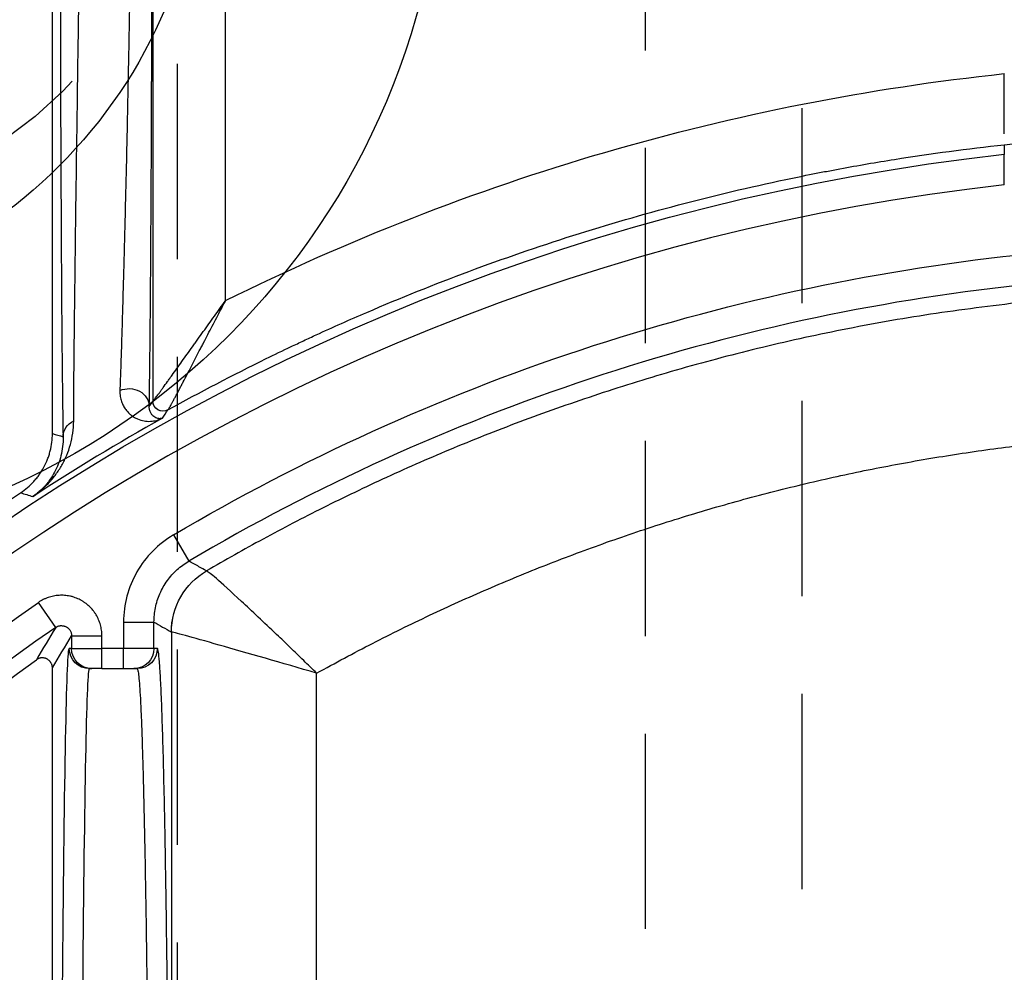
# Model space of a CAD drawing. Extents: x 2651 to 7771, y -1163 to 1075.
# Tile 351 of 490: x 5248 to 5260, y 273 to 285. Entities that reach past the tile are written whole.
import ezdxf

# ---------------------------------------------------------------- set-up
doc = ezdxf.new("R2010")
doc.units = 0
doc.header["$LTSCALE"] = 10
doc.linetypes.add('HIDDEN', pattern=[0.375, 0.25, -0.125])
doc.layers.get('0').update_dxf_attribs({"linetype": 'CONTINUOUS'})
doc.layers.get('Defpoints').update_dxf_attribs({"linetype": 'CONTINUOUS'})
for name, color, linetype in [('1', 7, 'CONTINUOUS'), ('15', 7, 'CONTINUOUS'), ('97', 7, 'CONTINUOUS'), ('COOL', 150, 'HIDDEN'), ('DIM', 3, 'CONTINUOUS'), ('LAYER_094', 7, 'CONTINUOUS')]:
    doc.layers.add(name, color=color, linetype=linetype)
doc.styles.get("Standard").update_dxf_attribs({"font": 'romans.shx'})
doc.dimstyles.new('MM& INCH5', dxfattribs={"dimtxt": 5, "dimasz": 2.5, "dimexe": 1, "dimexo": 0.5, "dimtad": 0, "dimrnd": 1.38778e-17, "dimzin": 9, "dimdsep": 46, "dimtxsty": 'Standard', "dimblk": 'CLOSED', "dimcen": 0, "dimclrd": 3, "dimclre": 3, "dimclrt": 3, "dimazin": 2, "dimtfac": 0.75, "dimtofl": 0, "dimtmove": 0, "dimatfit": 3, "dimfxl": 0, "dimtolj": 1, "dimarcsym": 0})

# ---------------------------------------------------------------- blocks, each defined once
blk = doc.blocks.new('DFSF')
at = {"layer": '1', "color": 7, "linetype": 'Continuous'}
for p, q in [((1247.177, 511.076), (1247.177, 526.911)), ((1247.177, 464.844), (1247.177, 508.076)), ((1247.652, 508.067), (1247.681, 508.067)), ((1247.811, 508.067), (1247.681, 508.067)), ((1247.811, 508.067), (1248.088, 508.067)), ((1248.088, 508.067), (1248.218, 508.067)), ((1248.218, 508.067), (1248.261, 508.067))]:
    blk.add_line(p, q, dxfattribs=at)
at = {"layer": '1', "color": 252, "linetype": 'Continuous'}
for p, q in [((1248.464, 526.496), (1248.464, 511.492)), ((1249.394, 512.778), (1249.394, 525.21)), ((1248.726, 509.778), (1248.923, 509.444)), ((1247.219, 508.594), (1246.998, 508.914)), ((1248.088, 508.663), (1248.088, 508.326)), ((1248.088, 508.663), (1248.477, 508.663)), ((1248.477, 508.326), (1248.477, 508.663)), ((1247.422, 508.488), (1247.422, 508.326)), ((1247.422, 508.488), (1247.811, 508.488)), ((1247.811, 508.326), (1247.811, 508.488)), ((1248.7, 508.535), (1248.7, 464.141)), ((1247.422, 508.326), (1247.393, 508.326)), ((1247.422, 508.326), (1247.811, 508.326)), ((1248.088, 508.326), (1247.811, 508.326)), ((1247.811, 508.067), (1247.811, 508.326)), ((1248.477, 508.326), (1248.088, 508.326)), ((1248.088, 508.067), (1248.088, 508.326)), ((1248.52, 508.326), (1248.477, 508.326)), ((1250.561, 464.655), (1250.561, 508.008))]:
    blk.add_line(p, q, dxfattribs=at)
at = {"layer": '1', "color": 252, "linetype": 'Continuous', "extrusion": (0, 0, -1)}
for radius, start, end in [(28.303, 21.8464, 83.7691), (27.004, 59.4794, 83.8121), (27.205, 13.7396, 55.4175)]:
    blk.add_arc((-1262.44, 486.516), radius, start, end, dxfattribs=at)
at = {"layer": '1', "color": 252, "linetype": 'Continuous'}
for radius, start, end in [(27.914, 96.318, 158.1536), (26.615, 96.1879, 120.5206), (28.371, 119.2289, 123.1511), (26.817, 124.5825, 166.2604)]:
    blk.add_arc((1262.44, 486.516), radius, start, end, dxfattribs=at)
at = {"layer": '1', "color": 110, "linetype": 'Continuous', "extrusion": (0, 0, -1)}
blk.add_arc((-1262.44, 486.516), 27.004, 59.4794, 83.8121, dxfattribs=at)
at = {"layer": '1', "color": 7, "linetype": 'Continuous', "extrusion": (0, 0, -1)}
for radius, start, end in [(28.499, 23.1464, 56.6401), (26.62, 13.3184, 54.4749)]:
    blk.add_arc((-1262.44, 486.516), radius, start, end, dxfattribs=at)
at = {"layer": '1', "color": 252, "linetype": 'Continuous', "extrusion": (0, 0, -1)}
for centre, major_axis, ratio, start_param, end_param in [((1262.458, 486.516), (29.332, 0), 1, 4.250797, 4.606841), ((1248.158, 511.423), (0.259, -0.004), 0.884561, 4.227492, 6.264475), ((1354.206, 485.58), (113.923, -1.337), 0.592064, 3.514878, 3.515984), ((1248.593, 511.492), (0.107, -0.073), 0.99988, 0.466989, 2.543887), ((1248.594, 511.493), (-0.076, 0.105), 0.998393, 3.265095, 5.341099), ((1247.572, 511.035), (-0.259, -0.004), 0.892244, 0.019327, 1.091117), ((1226.744, 486.51), (45.754, 0.004), 0.600049, 5.175368, 5.178699), ((1249.607, 508.535), (-0.452, -0.786), 0.999886, 1.049295, 2.092298), ((1249.607, 508.535), (0, 0.907), 0.99966, 4.712389, 5.75535), ((1348.798, 486.516), (107.787, 0), 0.600012, 3.481465, 3.488228), ((1247.393, 495.113), (0, 13.213), 0.008727, 4.712389, 6.283185), ((1247.652, 508.326), (0, 0.259), 0.999962, 3.141593, 4.712389), ((1247.681, 508.326), (0, 0.259), 0.999962, 3.141593, 4.712389), ((1248.218, 508.326), (0, -0.259), 0.999914, 4.712389, 6.283185), ((1248.261, 508.326), (0, -0.259), 0.999914, 4.712389, 6.283185)]:
    blk.add_ellipse(centre, major_axis=major_axis, ratio=ratio, start_param=start_param, end_param=end_param, dxfattribs=at)
at = {"layer": '1', "color": 7, "linetype": 'Continuous', "extrusion": (0, 0, -1)}
blk.add_ellipse((1247.652, 495.113), major_axis=(0, 12.954), ratio=0.008901, start_param=4.712389, end_param=6.283185, dxfattribs=at)
at = {"layer": '1', "color": 7, "linetype": 'Continuous'}
for points, knots in [([(1248.193, 518.304), (1248.19, 518.135), (1248.185, 517.798), (1248.177, 517.299), (1248.168, 516.804), (1248.159, 516.315), (1248.153, 515.993), (1248.149, 515.792), (1248.148, 515.752), (1248.147, 515.692), (1248.147, 515.672), (1248.146, 515.632), (1248.144, 515.533), (1248.142, 515.434), (1248.137, 515.2), (1248.131, 514.893), (1248.121, 514.447), (1248.114, 514.161), (1248.107, 513.879), (1248.104, 513.741), (1248.098, 513.538), (1248.097, 513.471), (1248.094, 513.372), (1248.093, 513.339), (1248.091, 513.274), (1248.087, 513.112), (1248.079, 512.833), (1248.073, 512.603), (1248.066, 512.382), (1248.063, 512.276), (1248.056, 512.073), (1248.053, 511.977), (1248.05, 511.874), (1248.049, 511.862), (1248.048, 511.84), (1248.048, 511.829), (1248.047, 511.795), (1248.044, 511.73), (1248.042, 511.668), (1248.041, 511.628)], [0, 0, 0, 0, 0.0625, 0.125, 0.1875, 0.25, 0.3125, 0.3125, 0.328125, 0.328125, 0.335938, 0.335938, 0.34375, 0.375, 0.375, 0.4375, 0.5, 0.5625, 0.5625, 0.625, 0.625, 0.65625, 0.65625, 0.671875, 0.671875, 0.6875, 0.75, 0.8125, 0.8125, 0.875, 0.875, 0.9375, 0.9375, 0.945312, 0.945312, 0.953125, 0.953125, 0.96875, 1, 1, 1, 1]), ([(1247.449, 511.238), (1247.449, 511.317), (1247.45, 511.401), (1247.451, 511.581), (1247.451, 511.677), (1247.453, 511.878), (1247.455, 512.09), (1247.458, 512.323), (1247.459, 512.474), (1247.46, 512.52), (1247.46, 512.567), (1247.461, 512.598), (1247.461, 512.614), (1247.462, 512.693), (1247.463, 512.757), (1247.465, 512.951), (1247.467, 513.084), (1247.47, 513.357), (1247.474, 513.636), (1247.477, 513.927), (1247.48, 514.151), (1247.482, 514.264), (1247.484, 514.398), (1247.485, 514.455), (1247.485, 514.494), (1247.485, 514.513), (1247.488, 514.688), (1247.49, 514.845), (1247.495, 515.161), (1247.499, 515.481), (1247.506, 515.969), (1247.511, 516.301), (1247.515, 516.552), (1247.517, 516.678), (1247.519, 516.805), (1247.52, 516.89), (1247.521, 516.933), (1247.524, 517.145), (1247.526, 517.316), (1247.53, 517.53), (1247.53, 517.573), (1247.531, 517.659), (1247.533, 517.788), (1247.535, 517.916), (1247.537, 518.002)], [0, 0, 0, 0, 0.0625, 0.0625, 0.125, 0.125, 0.1875, 0.25, 0.25, 0.265625, 0.273437, 0.273437, 0.28125, 0.28125, 0.3125, 0.3125, 0.375, 0.375, 0.4375, 0.5, 0.5, 0.53125, 0.546875, 0.554688, 0.554688, 0.5625, 0.5625, 0.625, 0.625, 0.6875, 0.75, 0.8125, 0.8125, 0.84375, 0.859375, 0.859375, 0.875, 0.875, 0.9375, 0.9375, 0.953125, 0.953125, 0.96875, 1, 1, 1, 1]), ([(1259.368, 514.916), (1259.368, 514.921), (1259.368, 514.926), (1259.368, 514.939), (1259.368, 514.952), (1259.368, 514.966), (1259.368, 514.975), (1259.368, 514.98), (1259.368, 515.004), (1259.368, 515.044), (1259.368, 515.109), (1259.368, 515.157), (1259.368, 515.188), (1259.368, 515.194), (1259.368, 515.207), (1259.368, 515.213), (1259.368, 515.232), (1259.368, 515.271), (1259.368, 515.338), (1259.368, 515.393), (1259.368, 515.436), (1259.368, 515.45), (1259.368, 515.479), (1259.368, 515.493), (1259.368, 515.537), (1259.368, 515.596), (1259.368, 515.655), (1259.368, 515.685)], [0, 0, 0, 0, 0.029196, 0.029196, 0.077736, 0.102006, 0.102006, 0.126277, 0.126277, 0.223357, 0.320437, 0.417518, 0.417518, 0.441788, 0.441788, 0.466058, 0.466058, 0.514598, 0.611678, 0.708759, 0.708759, 0.757299, 0.757299, 0.805839, 0.805839, 0.90292, 1, 1, 1, 1]), ([(1248.657, 511.379), (1249.071, 511.609), (1249.49, 511.827), (1250.021, 512.088), (1250.127, 512.139), (1250.287, 512.215), (1250.341, 512.24), (1250.448, 512.291), (1250.716, 512.415), (1250.985, 512.535), (1251.635, 512.814), (1252.508, 513.164), (1253.838, 513.623), (1255.191, 514.015), (1256.107, 514.232), (1256.684, 514.354), (1256.857, 514.389), (1257.031, 514.423), (1257.147, 514.445), (1257.205, 514.456), (1257.496, 514.51), (1257.729, 514.55), (1258.429, 514.662), (1258.898, 514.724), (1259.368, 514.775)], [0, 0, 0, 0, 0.125, 0.125, 0.15625, 0.15625, 0.171875, 0.171875, 0.1875, 0.25, 0.25, 0.375, 0.5, 0.625, 0.75, 0.75, 0.78125, 0.796875, 0.796875, 0.8125, 0.8125, 0.875, 0.875, 1, 1, 1, 1]), ([(1259.368, 514.26), (1259.368, 514.304), (1259.368, 514.349), (1259.368, 514.39), (1259.368, 514.432), (1259.368, 514.471), (1259.368, 514.506), (1259.368, 514.54), (1259.368, 514.57), (1259.368, 514.593), (1259.368, 514.616), (1259.368, 514.633), (1259.368, 514.637), (1259.368, 514.642), (1259.368, 514.647), (1259.368, 514.651)], [0, 0, 0, 0, 0.217528, 0.217528, 0.217528, 0.435094, 0.435094, 0.435094, 0.652047, 0.652047, 0.652047, 0.867739, 0.867739, 0.867739, 1, 1, 1, 1]), ([(1248.465, 511.493), (1248.469, 511.496), (1248.472, 511.5), (1248.475, 511.503), (1248.48, 511.51), (1248.483, 511.513), (1248.486, 511.518), (1248.489, 511.521), (1248.496, 511.53), (1248.507, 511.545), (1248.526, 511.57), (1248.54, 511.589), (1248.549, 511.601), (1248.552, 511.605), (1248.555, 511.61), (1248.561, 511.618), (1248.575, 511.637), (1248.587, 511.654), (1248.613, 511.69), (1248.631, 511.715), (1248.66, 511.755), (1248.67, 511.768), (1248.684, 511.789), (1248.689, 511.796), (1248.699, 511.81), (1248.725, 511.845), (1248.751, 511.881), (1248.793, 511.94), (1248.814, 511.97), (1248.858, 512.031), (1248.88, 512.062), (1248.924, 512.124), (1248.947, 512.156), (1248.981, 512.204), (1248.993, 512.22), (1249.016, 512.252), (1249.051, 512.301), (1249.109, 512.382), (1249.18, 512.48), (1249.227, 512.546), (1249.275, 512.612), (1249.298, 512.645), (1249.346, 512.712), (1249.37, 512.745), (1249.394, 512.778)], [0, 0, 0, 0, 0.03125, 0.0625, 0.0625, 0.078125, 0.078125, 0.09375, 0.09375, 0.125, 0.15625, 0.1875, 0.1875, 0.195312, 0.195312, 0.203125, 0.21875, 0.25, 0.25, 0.3125, 0.3125, 0.34375, 0.34375, 0.359375, 0.359375, 0.375, 0.4375, 0.4375, 0.5, 0.5, 0.5625, 0.5625, 0.625, 0.625, 0.65625, 0.65625, 0.6875, 0.75, 0.8125, 0.875, 0.875, 0.9375, 0.9375, 1, 1, 1, 1]), ([(1248.657, 511.379), (1248.66, 511.383), (1248.663, 511.387), (1248.665, 511.391), (1248.67, 511.398), (1248.672, 511.402), (1248.675, 511.407), (1248.677, 511.411), (1248.683, 511.42), (1248.691, 511.436), (1248.706, 511.463), (1248.718, 511.484), (1248.725, 511.497), (1248.727, 511.501), (1248.73, 511.506), (1248.734, 511.515), (1248.745, 511.536), (1248.755, 511.555), (1248.776, 511.593), (1248.79, 511.621), (1248.813, 511.664), (1248.821, 511.679), (1248.832, 511.701), (1248.836, 511.709), (1248.844, 511.724), (1248.864, 511.762), (1248.885, 511.801), (1248.918, 511.865), (1248.935, 511.898), (1248.969, 511.964), (1248.987, 511.998), (1249.022, 512.066), (1249.04, 512.1), (1249.067, 512.152), (1249.077, 512.17), (1249.095, 512.205), (1249.122, 512.258), (1249.168, 512.346), (1249.224, 512.453), (1249.281, 512.561), (1249.318, 512.633), (1249.347, 512.688), (1249.356, 512.706), (1249.375, 512.742), (1249.385, 512.76), (1249.394, 512.778)], [0, 0, 0, 0, 0.03125, 0.0625, 0.0625, 0.078125, 0.078125, 0.09375, 0.09375, 0.125, 0.15625, 0.1875, 0.1875, 0.195313, 0.195313, 0.203125, 0.21875, 0.25, 0.25, 0.3125, 0.3125, 0.34375, 0.34375, 0.359375, 0.359375, 0.375, 0.4375, 0.4375, 0.5, 0.5, 0.5625, 0.5625, 0.625, 0.625, 0.65625, 0.65625, 0.6875, 0.75, 0.8125, 0.875, 0.9375, 0.9375, 0.96875, 0.96875, 1, 1, 1, 1]), ([(1248.041, 511.628), (1248.04, 511.614), (1248.04, 511.601), (1248.042, 511.576), (1248.043, 511.564), (1248.049, 511.529), (1248.054, 511.507), (1248.068, 511.467), (1248.076, 511.448), (1248.09, 511.423), (1248.095, 511.414), (1248.105, 511.399), (1248.11, 511.391), (1248.127, 511.369), (1248.138, 511.356), (1248.162, 511.332), (1248.174, 511.321), (1248.2, 511.301), (1248.226, 511.283), (1248.253, 511.27), (1248.294, 511.252), (1248.322, 511.244), (1248.378, 511.234), (1248.405, 511.232), (1248.446, 511.234), (1248.46, 511.235), (1248.486, 511.24), (1248.499, 511.242), (1248.525, 511.249), (1248.544, 511.256), (1248.565, 511.265), (1248.576, 511.27), (1248.58, 511.272), (1248.586, 511.275)], [0, 0, 0, 0, 0.03125, 0.03125, 0.0625, 0.0625, 0.125, 0.125, 0.1875, 0.1875, 0.21875, 0.21875, 0.25, 0.25, 0.3125, 0.3125, 0.375, 0.375, 0.4375, 0.5, 0.5, 0.625, 0.625, 0.75, 0.75, 0.8125, 0.8125, 0.875, 0.875, 0.9375, 0.96875, 0.984375, 1, 1, 1, 1]), ([(1248.587, 511.275), (1248.583, 511.273), (1248.578, 511.272), (1248.572, 511.27), (1248.567, 511.269), (1248.56, 511.268), (1248.556, 511.267), (1248.548, 511.267), (1248.544, 511.267), (1248.531, 511.268), (1248.523, 511.27), (1248.506, 511.276), (1248.497, 511.279), (1248.48, 511.29), (1248.472, 511.296), (1248.455, 511.312), (1248.448, 511.321), (1248.437, 511.337), (1248.434, 511.343), (1248.428, 511.356), (1248.426, 511.363), (1248.421, 511.378), (1248.42, 511.386), (1248.418, 511.399), (1248.417, 511.408), (1248.417, 511.418), (1248.417, 511.423)], [0, 0, 0, 0, 0.0625, 0.0625, 0.125, 0.125, 0.1875, 0.1875, 0.25, 0.25, 0.375, 0.375, 0.5, 0.5, 0.625, 0.625, 0.75, 0.75, 0.8125, 0.8125, 0.875, 0.875, 0.9375, 0.9375, 0.96875, 1, 1, 1, 1]), ([(1246.925, 510.269), (1246.958, 510.292), (1246.99, 510.316), (1247.016, 510.337), (1247.068, 510.382), (1247.101, 510.413), (1247.14, 510.456), (1247.148, 510.464), (1247.163, 510.481), (1247.186, 510.508), (1247.207, 510.535), (1247.248, 510.591), (1247.274, 510.63), (1247.32, 510.712), (1247.341, 510.754), (1247.378, 510.843), (1247.394, 510.888), (1247.42, 510.983), (1247.43, 511.032), (1247.445, 511.133), (1247.449, 511.185), (1247.449, 511.238)], [0, 0, 0, 0, 0.0625, 0.125, 0.125, 0.25, 0.25, 0.28125, 0.28125, 0.3125, 0.375, 0.375, 0.5, 0.5, 0.625, 0.625, 0.75, 0.75, 0.875, 0.875, 1, 1, 1, 1]), ([(1246.768, 510.319), (1246.8, 510.34), (1246.86, 510.385), (1246.913, 510.436), (1246.951, 510.477), (1246.963, 510.492), (1246.981, 510.514), (1246.987, 510.521), (1246.998, 510.536), (1247.026, 510.574), (1247.07, 510.645), (1247.101, 510.713), (1247.118, 510.756), (1247.121, 510.765), (1247.128, 510.783), (1247.131, 510.792), (1247.139, 510.818), (1247.144, 510.836), (1247.158, 510.891), (1247.172, 510.964), (1247.177, 511.039), (1247.177, 511.076)], [0, 0, 0, 0, 0.125, 0.25, 0.25, 0.3125, 0.3125, 0.34375, 0.34375, 0.375, 0.5, 0.625, 0.625, 0.65625, 0.65625, 0.6875, 0.6875, 0.75, 0.75, 0.875, 1, 1, 1, 1]), ([(1247.313, 511.035), (1247.314, 510.992), (1247.312, 510.951), (1247.303, 510.87), (1247.295, 510.831), (1247.277, 510.756), (1247.265, 510.719), (1247.238, 510.649), (1247.207, 510.582), (1247.169, 510.52), (1247.138, 510.476), (1247.122, 510.455), (1247.106, 510.434), (1247.094, 510.421), (1247.088, 510.414), (1247.059, 510.381), (1247.034, 510.356), (1246.994, 510.322), (1246.974, 510.305), (1246.95, 510.287), (1246.939, 510.279), (1246.935, 510.276), (1246.931, 510.274), (1246.927, 510.271), (1246.924, 510.268)], [0, 0, 0, 0, 0.125, 0.125, 0.25, 0.25, 0.375, 0.375, 0.5, 0.625, 0.625, 0.6875, 0.71875, 0.71875, 0.75, 0.75, 0.875, 0.875, 0.9375, 0.96875, 0.984375, 0.992188, 0.992188, 1, 1, 1, 1]), ([(1247.219, 508.594), (1247.224, 508.598), (1247.229, 508.601), (1247.236, 508.604), (1247.24, 508.606), (1247.245, 508.608), (1247.253, 508.611), (1247.261, 508.614), (1247.269, 508.615), (1247.274, 508.616), (1247.279, 508.617), (1247.283, 508.617), (1247.291, 508.617), (1247.302, 508.617), (1247.314, 508.616), (1247.322, 508.614), (1247.326, 508.613), (1247.331, 508.611), (1247.339, 508.609), (1247.347, 508.605), (1247.355, 508.601), (1247.359, 508.599), (1247.363, 508.597), (1247.366, 508.594), (1247.373, 508.59), (1247.382, 508.582), (1247.39, 508.574), (1247.397, 508.565), (1247.4, 508.56), (1247.406, 508.55), (1247.409, 508.544), (1247.414, 508.534), (1247.416, 508.528), (1247.419, 508.517), (1247.421, 508.505), (1247.422, 508.494), (1247.422, 508.488)], [0, 0, 0, 0, 0.0625, 0.0625, 0.09375, 0.09375, 0.125, 0.1875, 0.1875, 0.21875, 0.21875, 0.25, 0.25, 0.3125, 0.375, 0.375, 0.40625, 0.40625, 0.4375, 0.5, 0.5, 0.53125, 0.53125, 0.5625, 0.5625, 0.625, 0.6875, 0.6875, 0.75, 0.75, 0.8125, 0.8125, 0.875, 0.875, 0.9375, 1, 1, 1, 1]), ([(1247.177, 508.076), (1247.177, 508.082), (1247.176, 508.094), (1247.173, 508.105), (1247.171, 508.113), (1247.17, 508.117), (1247.168, 508.122), (1247.165, 508.13), (1247.161, 508.138), (1247.157, 508.145), (1247.154, 508.149), (1247.151, 508.153), (1247.148, 508.156), (1247.144, 508.162), (1247.136, 508.171), (1247.126, 508.178), (1247.12, 508.183), (1247.116, 508.186), (1247.112, 508.188), (1247.104, 508.193), (1247.096, 508.196), (1247.088, 508.199), (1247.084, 508.2), (1247.079, 508.201), (1247.075, 508.202), (1247.067, 508.204), (1247.056, 508.205), (1247.044, 508.205), (1247.036, 508.205), (1247.031, 508.204), (1247.026, 508.204), (1247.017, 508.202), (1247.009, 508.2), (1247.001, 508.197), (1246.997, 508.195), (1246.993, 508.193), (1246.988, 508.191), (1246.982, 508.188), (1246.977, 508.185), (1246.972, 508.181)], [0, 0, 0, 0, 0.0625, 0.125, 0.125, 0.15625, 0.15625, 0.1875, 0.25, 0.25, 0.28125, 0.28125, 0.3125, 0.3125, 0.375, 0.4375, 0.4375, 0.46875, 0.46875, 0.5, 0.5625, 0.5625, 0.59375, 0.59375, 0.625, 0.625, 0.6875, 0.75, 0.75, 0.78125, 0.78125, 0.8125, 0.875, 0.875, 0.90625, 0.90625, 0.9375, 0.9375, 1, 1, 1, 1])]:
    blk.add_open_spline(points, degree=3, knots=knots, dxfattribs=at)
at = {"layer": '1', "color": 252, "linetype": 'Continuous'}
for points, knots in [([(1248.417, 511.423), (1248.418, 511.464), (1248.419, 511.527), (1248.42, 511.595), (1248.42, 511.629), (1248.42, 511.64), (1248.421, 511.663), (1248.422, 511.768), (1248.424, 511.879), (1248.426, 512.087), (1248.428, 512.305), (1248.432, 512.659), (1248.434, 512.914), (1248.435, 513.079), (1248.435, 513.129), (1248.436, 513.18), (1248.436, 513.214), (1248.436, 513.231), (1248.437, 513.316), (1248.437, 513.385), (1248.439, 513.593), (1248.439, 513.736), (1248.441, 514.025), (1248.443, 514.321), (1248.445, 514.78), (1248.446, 515.097), (1248.447, 515.339), (1248.447, 515.441), (1248.447, 515.543), (1248.448, 515.585), (1248.448, 515.605), (1248.448, 515.667), (1248.448, 515.874), (1248.449, 516.249), (1248.45, 516.754), (1248.451, 517.265), (1248.451, 517.781), (1248.452, 518.129), (1248.452, 518.304)], [0, 0, 0, 0, 0.03125, 0.046875, 0.046875, 0.054688, 0.054688, 0.0625, 0.125, 0.125, 0.1875, 0.25, 0.3125, 0.3125, 0.328125, 0.335938, 0.335938, 0.34375, 0.34375, 0.375, 0.375, 0.4375, 0.4375, 0.5, 0.5625, 0.625, 0.625, 0.65625, 0.664062, 0.664062, 0.671875, 0.671875, 0.6875, 0.75, 0.8125, 0.875, 0.9375, 1, 1, 1, 1]), ([(1247.278, 518.002), (1247.278, 517.825), (1247.278, 517.471), (1247.278, 517.118), (1247.278, 516.92), (1247.278, 516.898), (1247.278, 516.854), (1247.278, 516.788), (1247.279, 516.635), (1247.279, 516.505), (1247.279, 516.246), (1247.28, 515.903), (1247.281, 515.399), (1247.282, 515.069), (1247.283, 514.742), (1247.284, 514.58), (1247.285, 514.4), (1247.285, 514.381), (1247.285, 514.341), (1247.285, 514.281), (1247.286, 514.143), (1247.287, 514.027), (1247.288, 513.796), (1247.289, 513.496), (1247.291, 513.209), (1247.293, 512.928), (1247.294, 512.792), (1247.295, 512.592), (1247.296, 512.526), (1247.297, 512.429), (1247.297, 512.397), (1247.297, 512.333), (1247.299, 512.176), (1247.301, 511.908), (1247.304, 511.691), (1247.306, 511.484), (1247.308, 511.386), (1247.31, 511.202), (1247.311, 511.116), (1247.313, 511.035)], [0, 0, 0, 0, 0.0625, 0.125, 0.125, 0.132812, 0.132812, 0.140625, 0.15625, 0.1875, 0.1875, 0.25, 0.3125, 0.375, 0.375, 0.4375, 0.4375, 0.445312, 0.445312, 0.453125, 0.46875, 0.5, 0.5, 0.5625, 0.625, 0.625, 0.6875, 0.6875, 0.71875, 0.71875, 0.734375, 0.734375, 0.75, 0.8125, 0.875, 0.875, 0.9375, 0.9375, 1, 1, 1, 1]), ([(1259.595, 512.758), (1259.203, 512.71), (1258.432, 512.616), (1257.302, 512.414), (1256.215, 512.174), (1255.174, 511.898), (1254.178, 511.59), (1253.227, 511.256), (1252.323, 510.9), (1251.465, 510.525), (1250.652, 510.135), (1249.882, 509.736), (1249.391, 509.456), (1249.15, 509.318)], [0, 0, 0, 0, 0.106788, 0.2104, 0.310836, 0.408096, 0.50218, 0.593089, 0.680822, 0.765379, 0.846761, 0.924968, 1, 1, 1, 1]), ([(1248.726, 509.778), (1248.628, 509.721), (1248.54, 509.652), (1248.383, 509.493), (1248.314, 509.402), (1248.204, 509.208), (1248.16, 509.102), (1248.103, 508.886), (1248.088, 508.776), (1248.088, 508.663)], [0, 0, 0, 0, 0.25, 0.25, 0.5, 0.5, 0.75, 0.75, 1, 1, 1, 1]), ([(1248.477, 508.663), (1248.481, 508.724), (1248.488, 508.849), (1248.548, 509.03), (1248.643, 509.196), (1248.768, 509.34), (1248.872, 509.409), (1248.923, 509.444)], [0, 0, 0, 0, 0.195655, 0.397798, 0.602201, 0.804345, 1, 1, 1, 1]), ([(1249.15, 509.318), (1249.118, 509.336), (1249.086, 509.354), (1249.01, 509.396), (1248.967, 509.42), (1248.923, 509.444)], [0, 0, 0, 0, 0.425277, 0.425277, 1, 1, 1, 1]), ([(1250.561, 508.008), (1250.505, 508.062), (1250.392, 508.173), (1250.221, 508.341), (1250.022, 508.529), (1249.806, 508.733), (1249.52, 509), (1249.237, 509.262), (1249.179, 509.3), (1249.15, 509.318)], [0, 0, 0, 0, 0.080281, 0.163991, 0.250677, 0.375232, 0.501456, 0.754816, 1, 1, 1, 1]), ([(1247.811, 508.488), (1247.811, 508.511), (1247.807, 508.558), (1247.798, 508.604), (1247.788, 508.638), (1247.785, 508.649), (1247.777, 508.671), (1247.773, 508.682), (1247.759, 508.715), (1247.748, 508.736), (1247.73, 508.766), (1247.72, 508.78), (1247.71, 508.795), (1247.703, 508.804), (1247.699, 508.809), (1247.681, 508.832), (1247.649, 508.866), (1247.613, 508.896), (1247.589, 508.913), (1247.584, 508.916), (1247.574, 508.923), (1247.569, 508.926), (1247.554, 508.935), (1247.544, 508.941), (1247.513, 508.957), (1247.491, 508.967), (1247.458, 508.979), (1247.442, 508.984), (1247.425, 508.989), (1247.413, 508.992), (1247.407, 508.993), (1247.379, 508.999), (1247.332, 509.006), (1247.285, 509.006), (1247.256, 509.005), (1247.25, 509.004), (1247.238, 509.003), (1247.221, 509.001), (1247.203, 508.998), (1247.169, 508.991), (1247.146, 508.985), (1247.113, 508.974), (1247.097, 508.968), (1247.081, 508.961), (1247.07, 508.956), (1247.065, 508.953), (1247.038, 508.94), (1247.018, 508.928), (1246.998, 508.914)], [0, 0, 0, 0, 0.0625, 0.125, 0.125, 0.15625, 0.15625, 0.1875, 0.1875, 0.25, 0.25, 0.28125, 0.296875, 0.296875, 0.3125, 0.3125, 0.375, 0.4375, 0.4375, 0.453125, 0.453125, 0.46875, 0.46875, 0.5, 0.5, 0.5625, 0.5625, 0.59375, 0.609375, 0.609375, 0.625, 0.625, 0.6875, 0.75, 0.75, 0.765625, 0.765625, 0.78125, 0.8125, 0.8125, 0.875, 0.875, 0.90625, 0.921875, 0.921875, 0.9375, 0.9375, 1, 1, 1, 1]), ([(1250.561, 508.008), (1250.117, 508.138), (1249.668, 508.268), (1248.96, 508.468), (1248.714, 508.535), (1248.7, 508.535)], [0, 0, 0, 0, 0.5, 0.5, 1, 1, 1, 1]), ([(1248.261, 508.067), (1248.265, 508.062), (1248.272, 508.052), (1248.283, 507.973), (1248.293, 507.853), (1248.303, 507.693), (1248.312, 507.498), (1248.321, 507.273), (1248.329, 507.023), (1248.337, 506.752), (1248.344, 506.464), (1248.351, 506.164), (1248.358, 505.854), (1248.364, 505.539), (1248.369, 505.221), (1248.375, 504.903), (1248.379, 504.589), (1248.387, 504.033), (1248.397, 503.181), (1248.408, 501.97), (1248.418, 500.68), (1248.425, 499.332), (1248.43, 497.943), (1248.433, 496.532), (1248.434, 495.585), (1248.434, 495.113)], [0, 0, 0, 0, 0.0407, 0.080141, 0.118322, 0.155244, 0.190907, 0.225311, 0.258455, 0.29034, 0.320965, 0.350331, 0.378438, 0.405284, 0.430872, 0.4552, 0.478268, 0.500077, 0.57338, 0.646055, 0.718101, 0.789518, 0.860307, 0.930468, 1, 1, 1, 1])]:
    blk.add_open_spline(points, degree=3, knots=knots, dxfattribs=at)
at = {"layer": '1', "color": 7, "linetype": 'Continuous'}
for points in [[(1259.368, 514.775), (1259.956, 514.839), (1260.546, 514.89), (1261.137, 514.928)], [(1259.368, 514.775), (1259.368, 514.734), (1259.368, 514.693), (1259.368, 514.651)], [(1248.656, 511.379), (1248.656, 511.379), (1248.657, 511.379), (1248.657, 511.379)], [(1249.15, 509.318), (1249.15, 509.318), (1249.15, 509.318), (1249.15, 509.318)], [(1248.7, 508.535), (1248.7, 508.535), (1248.7, 508.535), (1248.7, 508.535)]]:
    blk.add_open_spline(points, degree=3, dxfattribs=at)
at = {"layer": '1', "color": 252, "linetype": 'Continuous'}
for points in [[(1248.586, 511.275), (1248.61, 511.31), (1248.633, 511.344), (1248.656, 511.379)], [(1246.768, 510.319), (1246.821, 510.303), (1246.873, 510.286), (1246.925, 510.269)], [(1247.219, 508.594), (1247.137, 508.458), (1247.054, 508.32), (1246.972, 508.181)], [(1248.477, 508.663), (1248.551, 508.62), (1248.626, 508.578), (1248.7, 508.535)]]:
    blk.add_open_spline(points, degree=3, dxfattribs=at)
for points, weights in [([(1250.561, 508.008), (1253.435, 509.604), (1256.569, 510.599), (1259.838, 510.955)], [1, 0.986804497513, 0.986804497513, 1]), ([(1248.693, 495.113), (1248.693, 502.853), (1248.622, 508.326), (1248.52, 508.326)], [1, 0.804737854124, 0.804737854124, 1])]:
    blk.add_rational_spline(points, weights, degree=3, dxfattribs=at)
blk = doc.blocks.new('*D66')
at = {"layer": 'Defpoints', "color": 0}
for p in [(5205.684, 387.642), (5480.685, 255.642), (5500.003, 255.642)]:
    blk.add_point(p, dxfattribs=at)
at = {"layer": 'DIM', "color": 3, "lineweight": -2}
blk.add_line((5481.185, 255.642), (5500.003, 255.642), dxfattribs=at)
at = {"layer": 'DIM', "color": 3, "insert": (5523.009, 255.642), "char_height": 5, "attachment_point": 5}
blk.add_mtext('\\A1;132 [5.197]', dxfattribs=at)
blk = doc.blocks.new('_Closed')
at = {"color": 0, "linetype": 'ByBlock', "lineweight": -2}
for p, q in [((-1, 0.1667), (0, 0)), ((-1, 0.1667), (-1, -0.1667)), ((0, 0), (-1, -0.1667)), ((0, 0), (-1, 0))]:
    blk.add_line(p, q, dxfattribs=at)
blk = doc.blocks.new('*D67')
at = {"layer": 'Defpoints', "color": 0}
for p in [(5205.684, 387.642), (5480.684, 212.642), (5500.003, 212.642)]:
    blk.add_point(p, dxfattribs=at)
at = {"layer": 'DIM', "color": 3, "lineweight": -2}
blk.add_line((5481.184, 212.642), (5500.003, 212.642), dxfattribs=at)
at = {"layer": 'DIM', "color": 3, "insert": (5520.628, 212.642), "char_height": 5, "attachment_point": 5}
blk.add_mtext('\\A1;175 [6.89]', dxfattribs=at)
blk = doc.blocks.new('*D68')
at = {"layer": 'Defpoints', "color": 0}
for p in [(5205.684, 387.642), (5480.684, 182.642), (5500.003, 182.642)]:
    blk.add_point(p, dxfattribs=at)
at = {"layer": 'DIM', "color": 3, "lineweight": -2}
blk.add_line((5481.184, 182.642), (5500.003, 182.642), dxfattribs=at)
at = {"layer": 'DIM', "color": 3, "insert": (5523.366, 182.642), "char_height": 5, "attachment_point": 5}
blk.add_mtext('\\A1;205 [8.071]', dxfattribs=at)
blk = doc.blocks.new('*D69')
at = {"layer": 'Defpoints', "color": 0}
for p in [(5205.684, 387.642), (5480.684, 162.642), (5500.003, 162.642)]:
    blk.add_point(p, dxfattribs=at)
at = {"layer": 'DIM', "color": 3, "lineweight": -2}
blk.add_line((5481.184, 162.642), (5500.003, 162.642), dxfattribs=at)
at = {"layer": 'DIM', "color": 3, "insert": (5523.366, 162.642), "char_height": 5, "attachment_point": 5}
blk.add_mtext('\\A1;225 [8.858]', dxfattribs=at)
blk = doc.blocks.new('*D70')
at = {"layer": 'Defpoints', "color": 0}
for p in [(5205.684, 387.642), (5480.685, 119.642), (5500.003, 119.642)]:
    blk.add_point(p, dxfattribs=at)
at = {"layer": 'DIM', "color": 3, "lineweight": -2}
blk.add_line((5481.185, 119.642), (5500.003, 119.642), dxfattribs=at)
at = {"layer": 'DIM', "color": 3, "insert": (5525.747, 119.642), "char_height": 5, "attachment_point": 5}
blk.add_mtext('\\A1;268 [10.551]', dxfattribs=at)
blk = doc.blocks.new('*D71')
at = {"layer": 'Defpoints', "color": 0}
for p in [(5205.684, 387.642), (5480.685, 55.642), (5500.003, 55.642)]:
    blk.add_point(p, dxfattribs=at)
at = {"layer": 'DIM', "color": 3, "lineweight": -2}
blk.add_line((5481.185, 55.642), (5500.003, 55.642), dxfattribs=at)
at = {"layer": 'DIM', "color": 3, "insert": (5525.747, 55.642), "char_height": 5, "attachment_point": 5}
blk.add_mtext('\\A1;332 [13.071]', dxfattribs=at)
blk = doc.blocks.new('*D72')
at = {"layer": 'Defpoints', "color": 0}
for p in [(5205.684, 387.642), (5480.684, 12.642), (5500.003, 12.642)]:
    blk.add_point(p, dxfattribs=at)
at = {"layer": 'DIM', "color": 3, "lineweight": -2}
blk.add_line((5481.184, 12.642), (5500.003, 12.642), dxfattribs=at)
at = {"layer": 'DIM', "color": 3, "insert": (5525.747, 12.642), "char_height": 5, "attachment_point": 5}
blk.add_mtext('\\A1;375 [14.764]', dxfattribs=at)
blk = doc.blocks.new('*D73')
at = {"layer": 'Defpoints', "color": 0}
for p in [(5205.684, 387.642), (5415.212, -22.358), (5500.003, -22.358)]:
    blk.add_point(p, dxfattribs=at)
at = {"layer": 'DIM', "color": 3, "lineweight": -2}
blk.add_line((5415.712, -22.358), (5500.003, -22.358), dxfattribs=at)
at = {"layer": 'DIM', "color": 3, "insert": (5525.747, -22.358), "char_height": 5, "attachment_point": 5}
blk.add_mtext('\\A1;410 [16.142]', dxfattribs=at)
blk = doc.blocks.new('*D74')
at = {"layer": 'Defpoints', "color": 0}
for p in [(5205.684, 387.642), (5429.204, -84.358), (5500.003, -84.358)]:
    blk.add_point(p, dxfattribs=at)
at = {"layer": 'DIM', "color": 3, "lineweight": -2}
blk.add_line((5429.704, -84.358), (5500.003, -84.358), dxfattribs=at)
at = {"layer": 'DIM', "color": 3, "insert": (5525.747, -84.358), "char_height": 5, "attachment_point": 5}
blk.add_mtext('\\A1;472 [18.583]', dxfattribs=at)
blk = doc.blocks.new('*D75')
at = {"layer": 'Defpoints', "color": 0}
for p in [(5205.684, 387.642), (5478.684, -137.358), (5500.003, -137.358)]:
    blk.add_point(p, dxfattribs=at)
at = {"layer": 'DIM', "color": 3, "lineweight": -2}
blk.add_line((5479.184, -137.358), (5500.003, -137.358), dxfattribs=at)
at = {"layer": 'DIM', "color": 3, "insert": (5525.747, -137.358), "char_height": 5, "attachment_point": 5}
blk.add_mtext('\\A1;525 [20.669]', dxfattribs=at)
blk = doc.blocks.new('*D79')
at = {"layer": 'Defpoints', "color": 0}
for p in [(5205.684, 387.642), (5325.684, -12.358), (5500.003, -12.358)]:
    blk.add_point(p, dxfattribs=at)
at = {"layer": 'DIM', "color": 3, "lineweight": -2}
blk.add_line((5326.184, -12.358), (5500.003, -12.358), dxfattribs=at)
at = {"layer": 'DIM', "color": 3, "insert": (5525.747, -12.358), "char_height": 5, "attachment_point": 5}
blk.add_mtext('\\A1;400 [15.748]', dxfattribs=at)
blk = doc.blocks.new('*D80')
at = {"layer": 'Defpoints', "color": 0}
for p in [(5205.684, 387.642), (5402.684, -110.878), (5402.684, -149.784)]:
    blk.add_point(p, dxfattribs=at)
at = {"layer": 'DIM', "color": 3, "lineweight": -2}
blk.add_line((5402.684, -111.378), (5402.684, -149.784), dxfattribs=at)
at = {"layer": 'DIM', "color": 3, "insert": (5402.684, -172.79), "char_height": 5, "attachment_point": 5, "rotation": 90}
blk.add_mtext('\\A1;197 [7.756]', dxfattribs=at)
blk = doc.blocks.new('*D81')
at = {"layer": 'Defpoints', "color": 0}
for p in [(5205.684, 387.642), (5335.684, -75.038), (5335.684, -149.784)]:
    blk.add_point(p, dxfattribs=at)
at = {"layer": 'DIM', "color": 3, "lineweight": -2}
blk.add_line((5335.684, -75.538), (5335.684, -149.784), dxfattribs=at)
at = {"layer": 'DIM', "color": 3, "insert": (5335.684, -172.79), "char_height": 5, "attachment_point": 5, "rotation": 90}
blk.add_mtext('\\A1;130 [5.118]', dxfattribs=at)
blk = doc.blocks.new('*D84')
at = {"layer": 'Defpoints', "color": 0}
for p in [(5205.684, 387.642), (5358.364, -52.358), (5500.003, -52.358)]:
    blk.add_point(p, dxfattribs=at)
at = {"layer": 'DIM', "color": 3, "lineweight": -2}
blk.add_line((5358.864, -52.358), (5500.003, -52.358), dxfattribs=at)
at = {"layer": 'DIM', "color": 3, "insert": (5525.747, -52.358), "char_height": 5, "attachment_point": 5}
blk.add_mtext('\\A1;440 [17.323]', dxfattribs=at)
blk = doc.blocks.new('*D301')
at = {"layer": 'Defpoints', "color": 0}
for p in [(5205.684, 387.642), (5315.684, -137.358), (5315.684, -149.784)]:
    blk.add_point(p, dxfattribs=at)
at = {"layer": 'DIM', "color": 3, "lineweight": -2}
blk.add_line((5315.684, -137.858), (5315.684, -149.784), dxfattribs=at)
at = {"layer": 'DIM', "color": 3, "insert": (5315.684, -172.79), "char_height": 5, "attachment_point": 5, "rotation": 90}
blk.add_mtext('\\A1;110 [4.331]', dxfattribs=at)
blk = doc.blocks.new('A$C069B29F4')
at = {"layer": '15', "color": 7, "linetype": 'HIDDEN'}
blk.add_line((50, -309.261), (50, -70), dxfattribs=at)
at = {"layer": '97', "color": 252, "linetype": 'HIDDEN'}
blk.add_line((52, -70), (52, -309.261), dxfattribs=at)

msp = doc.modelspace()

# ---------------------------------------------------------------- linework, layer by layer
at = {"layer": 'COOL'}
msp.add_lwpolyline([(5249.684, 325.709), (5249.684, 251.642), (5246.684, 249.91), (5243.684, 251.642), (5243.684, 325.709)], dxfattribs=at)
at = {"layer": 'COOL', "linetype": 'Continuous'}
for radius in [9.42, 6.35]:
    msp.add_circle((5243.684, 287.642), radius, dxfattribs=at)
at = {"layer": 'LAYER_094', "color": 6, "linetype": 'HIDDEN'}
msp.add_circle((5244.684, 287.642), 5, dxfattribs=at)

# ---------------------------------------------------------------- block references
at = {"layer": 'DIM'}
for name, p in [('A$C069B29F4', (5205.684, 387.642)), ('DFSF', (4000.91, -231.352))]:
    msp.add_blockref(name, p, dxfattribs=at)

# ---------------------------------------------------------------- dimensions: what is measured, and where the dimension line sits
for feature_location, offset, dtype, picture, middle in [((5480.685, 255.642), (19.319, 0), 0, '*D66', (5523.009, 255.642)), ((5480.684, 212.642), (19.319, 0), 0, '*D67', (5520.628, 212.642)), ((5480.684, 182.642), (19.319, 0), 0, '*D68', (5523.366, 182.642)), ((5480.684, 162.642), (19.319, 0), 0, '*D69', (5523.366, 162.642)), ((5480.685, 119.642), (19.319, 0), 0, '*D70', (5525.747, 119.642)), ((5480.685, 55.642), (19.319, 0), 0, '*D71', (5525.747, 55.642)), ((5480.684, 12.642), (19.319, 0), 0, '*D72', (5525.747, 12.642)), ((5415.212, -22.358), (84.791, 0), 0, '*D73', (5525.747, -22.358)), ((5429.204, -84.358), (70.799, 0), 0, '*D74', (5525.747, -84.358)), ((5478.684, -137.358), (21.319, 0), 0, '*D75', (5525.747, -137.358)), ((5325.684, -12.358), (174.319, 0), 0, '*D79', (5525.747, -12.358)), ((5402.684, -110.878), (0, -38.906), 1, '*D80', (5402.684, -172.79)), ((5335.684, -75.038), (0, -74.746), 1, '*D81', (5335.684, -172.79)), ((5358.364, -52.358), (141.639, 0), 0, '*D84', (5525.747, -52.358)), ((5315.684, -137.358), (0, -12.426), 1, '*D301', (5315.684, -172.79))]:
    dim = msp.add_ordinate_dim(feature_location=feature_location, offset=offset, dtype=dtype, origin=(5205.684, 387.642), dimstyle='MM& INCH5', dxfattribs=at)
    dim.commit()
    dim.dimension.update_dxf_attribs({"geometry": picture, "text_midpoint": middle})

doc.saveas('drawing.dxf')
